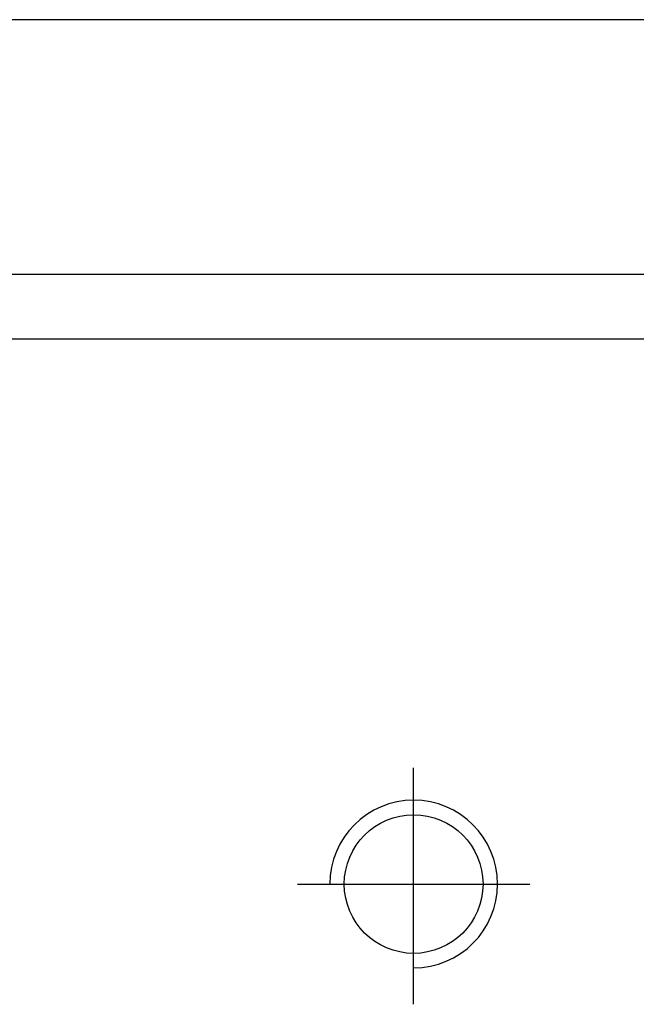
# Model space of a CAD drawing. Header units: millimetres. Extents: x -227 to 3135, y -1502 to 860.
# Tile 295 of 582: x 1187 to 1197, y -1475 to -1460. Entities that reach past the tile are written whole.
import ezdxf

# ---------------------------------------------------------------- set-up
doc = ezdxf.new("R2010")
doc.units = ezdxf.units.MM
doc.layers.add('2', color=7, linetype='CONTINUOUS', true_color=0xffffff)

msp = doc.modelspace()

# ---------------------------------------------------------------- linework, layer by layer
at = {"layer": '2', "linetype": 'Continuous'}
for p, q in [((1202.024, -1459.544), (1155.014, -1459.544)), ((1242.761, -1463.496), (1143.514, -1463.496)), ((1743.514, -1464.496), (1143.514, -1464.496))]:
    msp.add_line(p, q, dxfattribs=at)
at = {"layer": '2', "ltscale": 0.5}
for p, q in [((1193.514, -1474.811), (1193.514, -1471.146)), ((1191.714, -1472.946), (1195.314, -1472.946))]:
    msp.add_line(p, q, dxfattribs=at)
at = {"layer": '2', "linetype": 'Continuous'}
msp.add_circle((1193.514, -1472.946), 1.075, dxfattribs=at)
at = {"layer": '2'}
msp.add_arc((1193.514, -1472.946), 1.3, 270, 180, dxfattribs=at)

doc.saveas('drawing.dxf')
